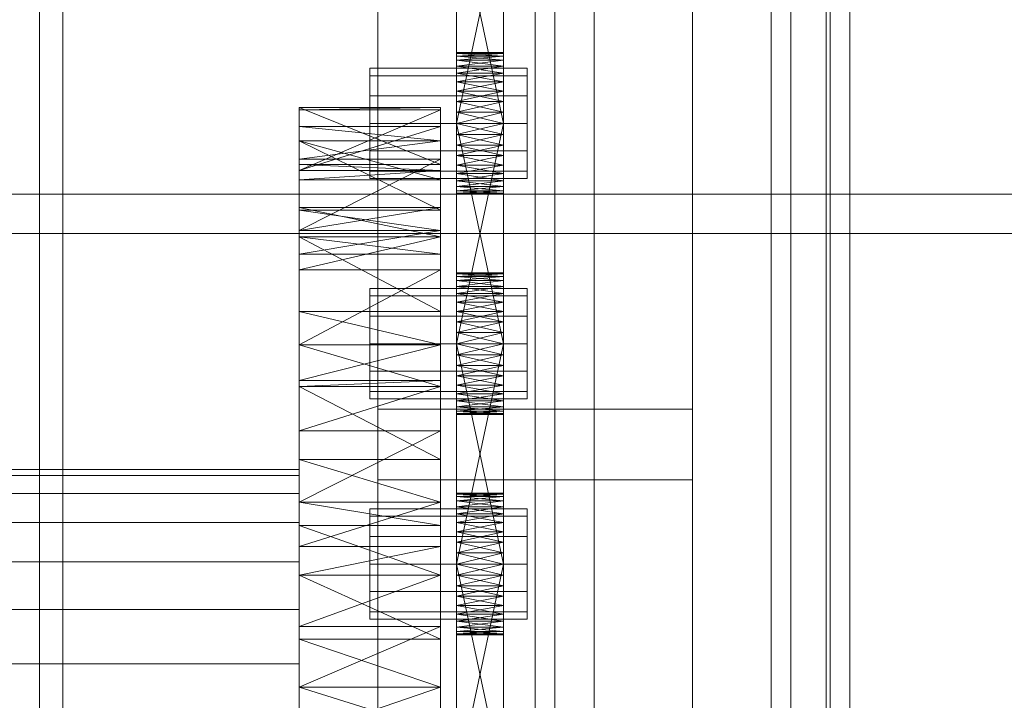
# Model space of a CAD drawing. Header units: millimetres. Extents: x -2233 to 61924, y -68080 to 6847.
# Tile 365 of 656: x 1394 to 1520, y -33503 to -33416. Entities that reach past the tile are written whole.
import ezdxf

# ---------------------------------------------------------------- set-up
doc = ezdxf.new("R2010")
doc.units = ezdxf.units.MM
for name, color, linetype, lineweight in [('COTAS_O', 1, 'Continuous', 0), ('frontal_C03', 7, 'Continuous', 0), ('frontal_secador', 7, 'Continuous', 0)]:
    doc.layers.add(name, color=color, linetype=linetype, lineweight=lineweight)
doc.dimstyles.new('R19_100', dxfattribs={"dimtxt": 250, "dimasz": 150, "dimexe": 150, "dimexo": 80, "dimgap": 100, "dimtad": 1, "dimtih": 1, "dimtoh": 1, "dimdsep": 46, "dimcen": 0.09, "dimadec": 0, "dimazin": 0, "dimtfac": 1, "dimtdec": 4, "dimtofl": 0, "dimtmove": 0, "dimatfit": 3, "dimfxl": 1, "dimtolj": 1, "dimtzin": 0, "dimarcsym": 0})

# ---------------------------------------------------------------- blocks, each defined once
blk = doc.blocks.new('DIM_R27_52')
at = {"layer": 'COTAS_O'}
for p, q in [((-1725, -33700), (-1575, -33655)), ((1725, -33700), (1575, -33655)), ((-1725, -34400), (-1725, -33700)), ((-1725, -33700), (1725, -33700)), ((-1725, -33700), (-1575, -33745)), ((1725, -33700), (1575, -33745)), ((1725, -34400), (1725, -33700))]:
    blk.add_line(p, q, dxfattribs=at)
blk.add_text('3450 O', height=250, dxfattribs=at).set_placement((0, -33600))

msp = doc.modelspace()

# ---------------------------------------------------------------- linework, layer by layer
at = {"layer": 'frontal_C03'}
for p, q in [((1500, -32314.944), (1500, -34875.113)), ((1500, -34879.011), (1500, -32318.841)), ((1490, -35975), (1490, -32996.942)), ((1497, -35975), (1497, -32996.942)), ((1440, -33465.833), (1440, -33118.927)), ((1480, -33118.927), (1480, -33465.833)), ((1440, -33127.91), (1440, -33474.816)), ((1480, -33474.816), (1480, -33127.91)), ((1490, -35975), (1490, -33266.434)), ((1497, -35975), (1497, -33266.434)), ((1460, -33547.668), (1460, -33278.176)), ((1500, -33278.176), (1500, -33547.668)), ((1467.5, -33879.447), (1467.5, -33284.487)), ((1492.5, -33284.487), (1492.5, -33879.447)), ((1462.5, -33619.765), (1462.5, -33294.297)), ((1497.5, -33294.297), (1497.5, -33619.765)), ((1462.5, -33626.502), (1462.5, -33301.034)), ((1497.5, -33626.502), (1497.5, -33301.034)), ((1467.5, -33905.804), (1467.5, -33310.844)), ((1492.5, -33905.804), (1492.5, -33310.844)), ((1460, -33586.646), (1460, -33317.154)), ((1500, -33586.646), (1500, -33317.154)), ((1460, -33598.772), (1460, -33329.281)), ((1500, -33329.281), (1500, -33598.772)), ((1460, -33647.495), (1460, -33378.004)), ((1500, -33647.495), (1500, -33378.004)), ((1440, -33735.325), (1440, -33388.418)), ((1480, -33388.418), (1480, -33735.325)), ((1440, -33397.401), (1440, -33744.308)), ((1480, -33744.308), (1480, -33397.401)), ((1480, -33465.833), (1440, -33465.833)), ((1440, -33465.833), (1440, -33474.816)), ((1480, -33474.816), (1480, -33465.833)), ((1440, -33474.816), (1480, -33474.816))]:
    msp.add_line(p, q, dxfattribs=at)
at = {"layer": 'frontal_secador'}
for p, q in [((1400, -36000), (1400, -33000)), ((1397, -35940), (1397, -33075)), ((1400, -36000), (1400, -33075)), ((1400, -34600), (1400, -33075)), ((1400, -35940), (1400, -33075)), ((1400, -34650), (1400, -33075)), ((1400, -36000), (1400, -33250)), ((1450, -33432.281), (1450, -33393.481)), ((1456, -33393.481), (1456, -33432.281)), ((1450, -33395.136), (1450, -33432.281)), ((1456, -33432.281), (1456, -33395.136)), ((1450, -33432.281), (1450, -33397.414)), ((1456, -33397.414), (1456, -33432.281)), ((1450, -33429.5), (1450, -33400.092)), ((1450, -33432.281), (1450, -33400.092)), ((1456, -33400.092), (1456, -33429.5)), ((1456, -33400.092), (1456, -33432.281)), ((1450, -33401.5), (1450, -33429.5)), ((1456, -33429.5), (1450, -33401.5)), ((1456, -33401.5), (1450, -33429.5)), ((1456, -33429.5), (1456, -33401.5)), ((1450, -33420.611), (1450, -33420.5)), ((1456, -33420.611), (1450, -33420.5)), ((1456, -33420.5), (1450, -33420.5)), ((1456, -33420.5), (1450, -33420.611)), ((1450, -33420.611), (1450, -33421.481)), ((1450, -33420.94), (1450, -33420.611)), ((1450, -33420.611), (1450, -33423.136)), ((1456, -33420.94), (1450, -33420.611)), ((1456, -33420.611), (1450, -33420.611)), ((1456, -33420.611), (1450, -33420.94)), ((1456, -33420.611), (1456, -33420.5)), ((1456, -33421.481), (1456, -33420.611)), ((1456, -33420.611), (1456, -33420.94)), ((1456, -33423.136), (1456, -33420.611)), ((1450, -33421.481), (1450, -33420.94)), ((1456, -33421.481), (1450, -33420.94)), ((1456, -33420.94), (1450, -33420.94)), ((1456, -33420.94), (1450, -33421.481)), ((1450, -33421.481), (1450, -33423.136)), ((1450, -33422.219), (1450, -33421.481)), ((1450, -33425.414), (1450, -33421.481)), ((1450, -33460.281), (1450, -33421.481)), ((1456, -33422.219), (1450, -33421.481)), ((1456, -33421.481), (1450, -33421.481)), ((1456, -33421.481), (1450, -33422.219)), ((1456, -33420.94), (1456, -33421.481)), ((1456, -33423.136), (1456, -33421.481)), ((1456, -33421.481), (1456, -33422.219)), ((1456, -33421.481), (1456, -33425.414)), ((1456, -33421.481), (1456, -33460.281)), ((1439, -33423.438), (1439, -33422.5)), ((1459, -33422.5), (1439, -33422.5)), ((1450, -33423.136), (1450, -33422.219)), ((1456, -33423.136), (1450, -33422.219)), ((1456, -33422.219), (1450, -33422.219)), ((1456, -33422.219), (1450, -33423.136)), ((1456, -33422.219), (1456, -33423.136)), ((1459, -33423.438), (1459, -33422.5)), ((1439, -33426), (1439, -33423.438)), ((1459, -33423.438), (1439, -33423.438)), ((1450, -33423.136), (1450, -33425.414)), ((1450, -33424.21), (1450, -33423.136)), ((1450, -33423.136), (1450, -33428.092)), ((1450, -33423.136), (1450, -33460.281)), ((1456, -33424.21), (1450, -33423.136)), ((1456, -33423.136), (1450, -33423.136)), ((1456, -33423.136), (1450, -33424.21)), ((1450, -33425.414), (1450, -33424.21)), ((1456, -33425.414), (1450, -33424.21)), ((1456, -33424.21), (1450, -33424.21)), ((1456, -33424.21), (1450, -33425.414)), ((1456, -33425.414), (1456, -33423.136)), ((1456, -33423.136), (1456, -33424.21)), ((1456, -33428.092), (1456, -33423.136)), ((1456, -33460.281), (1456, -33423.136)), ((1456, -33424.21), (1456, -33425.414)), ((1459, -33426), (1459, -33423.438)), ((1450, -33425.414), (1450, -33428.092)), ((1450, -33426.719), (1450, -33425.414)), ((1450, -33460.281), (1450, -33425.414)), ((1456, -33426.719), (1450, -33425.414)), ((1456, -33425.414), (1450, -33425.414)), ((1456, -33425.414), (1450, -33426.719)), ((1456, -33428.092), (1456, -33425.414)), ((1456, -33425.414), (1456, -33426.719)), ((1456, -33425.414), (1456, -33460.281)), ((1439, -33429.5), (1439, -33426)), ((1459, -33426), (1439, -33426)), ((1450, -33428.092), (1450, -33426.719)), ((1456, -33428.092), (1450, -33426.719)), ((1456, -33426.719), (1450, -33426.719)), ((1456, -33426.719), (1450, -33428.092)), ((1456, -33426.719), (1456, -33428.092)), ((1459, -33429.5), (1459, -33426)), ((1430, -33434.744), (1430, -33427.5)), ((1430, -33427.5), (1430, -33427.765)), ((1448, -33434.744), (1430, -33427.5)), ((1448, -33427.5), (1430, -33427.5)), ((1448, -33427.5), (1430, -33427.765)), ((1430, -33427.765), (1430, -33434.744)), ((1430, -33427.765), (1430, -33435.473)), ((1448, -33427.765), (1430, -33427.765)), ((1448, -33427.765), (1430, -33435.473)), ((1448, -33427.765), (1448, -33427.5)), ((1448, -33427.5), (1448, -33434.744)), ((1448, -33434.744), (1448, -33427.765)), ((1448, -33435.473), (1448, -33427.765)), ((1450, -33457.5), (1450, -33428.092)), ((1450, -33428.092), (1450, -33429.5)), ((1450, -33460.281), (1450, -33428.092)), ((1456, -33429.5), (1450, -33428.092)), ((1456, -33428.092), (1450, -33428.092)), ((1456, -33428.092), (1450, -33429.5)), ((1456, -33428.092), (1456, -33457.5)), ((1456, -33429.5), (1456, -33428.092)), ((1456, -33428.092), (1456, -33460.281)), ((1430, -33429.876), (1430, -33440.513)), ((1430, -33431.709), (1430, -33429.876)), ((1430, -33429.876), (1430, -33435.473)), ((1448, -33431.709), (1430, -33429.876)), ((1448, -33429.876), (1430, -33429.876)), ((1448, -33429.876), (1430, -33435.473)), ((1439, -33429.5), (1439, -33433)), ((1439, -33429.5), (1459, -33429.5)), ((1448, -33440.513), (1448, -33429.876)), ((1448, -33429.876), (1448, -33431.709)), ((1448, -33435.473), (1448, -33429.876)), ((1450, -33429.5), (1450, -33457.5)), ((1456, -33457.5), (1450, -33429.5)), ((1456, -33429.5), (1450, -33429.5)), ((1456, -33429.5), (1450, -33457.5)), ((1450, -33432.281), (1450, -33429.5)), ((1450, -33429.5), (1450, -33430.908)), ((1456, -33429.5), (1450, -33430.908)), ((1456, -33430.908), (1450, -33429.5)), ((1456, -33457.5), (1456, -33429.5)), ((1456, -33429.5), (1456, -33432.281)), ((1456, -33430.908), (1456, -33429.5)), ((1459, -33433), (1459, -33429.5)), ((1430, -33440.513), (1430, -33431.709)), ((1430, -33436.683), (1430, -33431.709)), ((1430, -33431.709), (1430, -33434.046)), ((1448, -33440.513), (1430, -33431.709)), ((1448, -33431.709), (1430, -33431.709)), ((1448, -33436.683), (1430, -33431.709)), ((1448, -33431.709), (1430, -33434.046)), ((1448, -33431.709), (1448, -33440.513)), ((1448, -33434.046), (1448, -33431.709)), ((1448, -33431.709), (1448, -33436.683)), ((1450, -33430.908), (1450, -33432.281)), ((1456, -33430.908), (1450, -33430.908)), ((1456, -33430.908), (1450, -33432.281)), ((1456, -33432.281), (1450, -33430.908)), ((1456, -33432.281), (1456, -33430.908)), ((1439, -33433), (1439, -33435.562)), ((1459, -33433), (1439, -33433)), ((1450, -33434.79), (1450, -33432.281)), ((1450, -33432.281), (1450, -33433.586)), ((1450, -33436.781), (1450, -33432.281)), ((1450, -33438.5), (1450, -33432.281)), ((1456, -33432.281), (1450, -33432.281)), ((1456, -33432.281), (1450, -33433.586)), ((1456, -33433.586), (1450, -33432.281)), ((1456, -33432.281), (1456, -33434.79)), ((1456, -33433.586), (1456, -33432.281)), ((1456, -33432.281), (1456, -33436.781)), ((1456, -33432.281), (1456, -33438.5)), ((1459, -33433), (1459, -33435.562)), ((1430, -33434.046), (1430, -33436.683)), ((1430, -33434.046), (1430, -33443.111)), ((1448, -33434.046), (1430, -33434.046)), ((1448, -33434.046), (1430, -33443.111)), ((1448, -33436.683), (1448, -33434.046)), ((1448, -33443.111), (1448, -33434.046)), ((1450, -33433.586), (1450, -33434.79)), ((1456, -33433.586), (1450, -33433.586)), ((1456, -33433.586), (1450, -33434.79)), ((1456, -33434.79), (1450, -33433.586)), ((1456, -33434.79), (1456, -33433.586)), ((1430, -33435.473), (1430, -33434.744)), ((1448, -33435.473), (1430, -33434.744)), ((1448, -33434.744), (1430, -33434.744)), ((1430, -33435.473), (1430, -33440.513)), ((1430, -33435.473), (1430, -33443.111)), ((1430, -33435.473), (1430, -33436.683)), ((1430, -33457.639), (1430, -33435.473)), ((1448, -33435.473), (1430, -33435.473)), ((1448, -33435.473), (1430, -33436.683)), ((1439, -33435.562), (1439, -33436.5)), ((1459, -33435.562), (1439, -33435.562)), ((1448, -33434.744), (1448, -33435.473)), ((1448, -33440.513), (1448, -33435.473)), ((1448, -33443.111), (1448, -33435.473)), ((1448, -33436.683), (1448, -33435.473)), ((1448, -33435.473), (1448, -33457.639)), ((1450, -33436.781), (1450, -33434.79)), ((1450, -33434.79), (1450, -33435.864)), ((1456, -33434.79), (1450, -33434.79)), ((1456, -33434.79), (1450, -33435.864)), ((1456, -33435.864), (1450, -33434.79)), ((1456, -33434.79), (1456, -33436.781)), ((1456, -33435.864), (1456, -33434.79)), ((1459, -33435.562), (1459, -33436.5)), ((1430, -33443.111), (1430, -33436.683)), ((1448, -33436.683), (1430, -33436.683)), ((1459, -33436.5), (1439, -33436.5)), ((1448, -33436.683), (1448, -33443.111)), ((1450, -33435.864), (1450, -33436.781)), ((1456, -33435.864), (1450, -33435.864)), ((1456, -33435.864), (1450, -33436.781)), ((1456, -33436.781), (1450, -33435.864)), ((1450, -33438.06), (1450, -33436.781)), ((1450, -33436.781), (1450, -33437.519)), ((1450, -33438.5), (1450, -33436.781)), ((1456, -33436.781), (1450, -33436.781)), ((1456, -33436.781), (1450, -33437.519)), ((1456, -33437.519), (1450, -33436.781)), ((1456, -33436.781), (1456, -33435.864)), ((1456, -33436.781), (1456, -33438.06)), ((1456, -33437.519), (1456, -33436.781)), ((1456, -33436.781), (1456, -33438.5)), ((1450, -33437.519), (1450, -33438.06)), ((1456, -33437.519), (1450, -33437.519)), ((1456, -33437.519), (1450, -33438.06)), ((1456, -33438.06), (1450, -33437.519)), ((1450, -33438.5), (1450, -33438.06)), ((1450, -33438.06), (1450, -33438.389)), ((1456, -33438.06), (1450, -33438.06)), ((1456, -33438.06), (1450, -33438.389)), ((1456, -33438.389), (1450, -33438.06)), ((1456, -33438.06), (1456, -33437.519)), ((1456, -33438.06), (1456, -33438.5)), ((1456, -33438.389), (1456, -33438.06)), ((1325, -33438.5), (2125, -33438.5)), ((1450, -33438.389), (1450, -33438.5)), ((1456, -33438.389), (1450, -33438.389)), ((1456, -33438.389), (1450, -33438.5)), ((1456, -33438.5), (1450, -33438.389)), ((1456, -33438.5), (1450, -33438.5)), ((1456, -33438.5), (1456, -33438.389)), ((1430, -33440.173), (1430, -33453.428)), ((1430, -33443.925), (1430, -33440.173)), ((1430, -33440.173), (1430, -33443.111)), ((1448, -33443.925), (1430, -33440.173)), ((1448, -33440.173), (1430, -33440.173)), ((1448, -33440.173), (1430, -33443.111)), ((1430, -33443.111), (1430, -33440.513)), ((1448, -33443.111), (1430, -33440.513)), ((1448, -33440.513), (1430, -33440.513)), ((1448, -33453.428), (1448, -33440.173)), ((1448, -33440.173), (1448, -33443.925)), ((1448, -33443.111), (1448, -33440.173)), ((1448, -33440.513), (1448, -33443.111)), ((1430, -33443.111), (1430, -33453.428)), ((1430, -33443.111), (1430, -33457.639)), ((1430, -33443.111), (1430, -33446.141)), ((1430, -33443.111), (1430, -33477.635)), ((1430, -33443.111), (1430, -33525.858)), ((1448, -33443.111), (1430, -33443.111)), ((1448, -33443.111), (1430, -33446.141)), ((1448, -33453.428), (1448, -33443.111)), ((1448, -33457.639), (1448, -33443.111)), ((1448, -33446.141), (1448, -33443.111)), ((1448, -33477.635), (1448, -33443.111)), ((1448, -33525.858), (1448, -33443.111)), ((1325, -33443.5), (2125, -33443.5)), ((1430, -33453.428), (1430, -33443.925)), ((1430, -33446.141), (1430, -33443.925)), ((1430, -33443.925), (1430, -33448.105)), ((1448, -33453.428), (1430, -33443.925)), ((1448, -33443.925), (1430, -33443.925)), ((1448, -33446.141), (1430, -33443.925)), ((1448, -33443.925), (1430, -33448.105)), ((1448, -33443.925), (1448, -33453.428)), ((1448, -33448.105), (1448, -33443.925)), ((1448, -33443.925), (1448, -33446.141)), ((1430, -33448.105), (1430, -33446.141)), ((1430, -33457.639), (1430, -33446.141)), ((1448, -33446.141), (1430, -33446.141)), ((1448, -33446.141), (1448, -33448.105)), ((1448, -33446.141), (1448, -33457.639)), ((1430, -33448.105), (1430, -33457.639)), ((1448, -33448.105), (1430, -33448.105)), ((1448, -33448.105), (1430, -33457.639)), ((1448, -33457.639), (1448, -33448.105)), ((1450, -33448.611), (1450, -33448.5)), ((1456, -33448.611), (1450, -33448.5)), ((1456, -33448.5), (1450, -33448.5)), ((1456, -33448.5), (1450, -33448.611)), ((1450, -33448.611), (1450, -33449.481)), ((1450, -33448.94), (1450, -33448.611)), ((1450, -33448.611), (1450, -33451.136)), ((1456, -33448.94), (1450, -33448.611)), ((1456, -33448.611), (1450, -33448.611)), ((1456, -33448.611), (1450, -33448.94)), ((1450, -33449.481), (1450, -33448.94)), ((1456, -33449.481), (1450, -33448.94)), ((1456, -33448.94), (1450, -33448.94)), ((1456, -33448.94), (1450, -33449.481)), ((1456, -33448.611), (1456, -33448.5)), ((1456, -33449.481), (1456, -33448.611)), ((1456, -33448.611), (1456, -33448.94)), ((1456, -33451.136), (1456, -33448.611)), ((1456, -33448.94), (1456, -33449.481)), ((1439, -33451.438), (1439, -33450.5)), ((1459, -33450.5), (1439, -33450.5)), ((1450, -33449.481), (1450, -33451.136)), ((1450, -33450.219), (1450, -33449.481)), ((1450, -33453.414), (1450, -33449.481)), ((1450, -33488.281), (1450, -33449.481)), ((1456, -33450.219), (1450, -33449.481)), ((1456, -33449.481), (1450, -33449.481)), ((1456, -33449.481), (1450, -33450.219)), ((1450, -33451.136), (1450, -33450.219)), ((1456, -33451.136), (1450, -33450.219)), ((1456, -33450.219), (1450, -33450.219)), ((1456, -33450.219), (1450, -33451.136)), ((1456, -33451.136), (1456, -33449.481)), ((1456, -33449.481), (1456, -33450.219)), ((1456, -33449.481), (1456, -33453.414)), ((1456, -33449.481), (1456, -33488.281)), ((1456, -33450.219), (1456, -33451.136)), ((1459, -33451.438), (1459, -33450.5)), ((1439, -33454), (1439, -33451.438)), ((1459, -33451.438), (1439, -33451.438)), ((1450, -33451.136), (1450, -33453.414)), ((1450, -33452.21), (1450, -33451.136)), ((1450, -33451.136), (1450, -33456.092)), ((1450, -33451.136), (1450, -33488.281)), ((1456, -33452.21), (1450, -33451.136)), ((1456, -33451.136), (1450, -33451.136)), ((1456, -33451.136), (1450, -33452.21)), ((1456, -33453.414), (1456, -33451.136)), ((1456, -33451.136), (1456, -33452.21)), ((1456, -33456.092), (1456, -33451.136)), ((1456, -33488.281), (1456, -33451.136)), ((1459, -33454), (1459, -33451.438)), ((1450, -33453.414), (1450, -33452.21)), ((1456, -33453.414), (1450, -33452.21)), ((1456, -33452.21), (1450, -33452.21)), ((1456, -33452.21), (1450, -33453.414)), ((1456, -33452.21), (1456, -33453.414)), ((1430, -33457.639), (1430, -33453.428)), ((1448, -33457.639), (1430, -33453.428)), ((1448, -33453.428), (1430, -33453.428)), ((1439, -33457.5), (1439, -33454)), ((1459, -33454), (1439, -33454)), ((1448, -33453.428), (1448, -33457.639)), ((1450, -33453.414), (1450, -33456.092)), ((1450, -33454.719), (1450, -33453.414)), ((1450, -33488.281), (1450, -33453.414)), ((1456, -33454.719), (1450, -33453.414)), ((1456, -33453.414), (1450, -33453.414)), ((1456, -33453.414), (1450, -33454.719)), ((1456, -33456.092), (1456, -33453.414)), ((1456, -33453.414), (1456, -33454.719)), ((1456, -33453.414), (1456, -33488.281)), ((1459, -33457.5), (1459, -33454)), ((1450, -33456.092), (1450, -33454.719)), ((1456, -33456.092), (1450, -33454.719)), ((1456, -33454.719), (1450, -33454.719)), ((1456, -33454.719), (1450, -33456.092)), ((1456, -33454.719), (1456, -33456.092)), ((1450, -33485.5), (1450, -33456.092)), ((1450, -33456.092), (1450, -33457.5)), ((1450, -33488.281), (1450, -33456.092)), ((1456, -33457.5), (1450, -33456.092)), ((1456, -33456.092), (1450, -33456.092)), ((1456, -33456.092), (1450, -33457.5)), ((1456, -33456.092), (1456, -33485.5)), ((1456, -33457.5), (1456, -33456.092)), ((1456, -33456.092), (1456, -33488.281)), ((1430, -33457.639), (1430, -33472.223)), ((1430, -33457.639), (1430, -33477.635)), ((1430, -33457.639), (1430, -33462.194)), ((1430, -33501.142), (1430, -33457.639)), ((1430, -33549.365), (1430, -33457.639)), ((1430, -33457.639), (1430, -33525.858)), ((1430, -33591.527), (1430, -33457.639)), ((1448, -33457.647), (1430, -33457.639)), ((1448, -33457.639), (1430, -33457.639)), ((1448, -33457.639), (1430, -33462.194)), ((1430, -33457.647), (1430, -33472.223)), ((1430, -33462.95), (1430, -33457.647)), ((1448, -33462.95), (1430, -33457.647)), ((1448, -33457.647), (1430, -33457.647)), ((1439, -33457.5), (1439, -33461)), ((1439, -33457.5), (1459, -33457.5)), ((1448, -33472.223), (1448, -33457.639)), ((1448, -33477.635), (1448, -33457.639)), ((1448, -33462.194), (1448, -33457.639)), ((1448, -33457.639), (1448, -33501.142)), ((1448, -33457.639), (1448, -33549.365)), ((1448, -33525.858), (1448, -33457.639)), ((1448, -33457.639), (1448, -33591.527)), ((1448, -33472.223), (1448, -33457.647)), ((1448, -33457.647), (1448, -33462.95)), ((1450, -33457.5), (1450, -33485.5)), ((1456, -33485.5), (1450, -33457.5)), ((1456, -33457.5), (1450, -33457.5)), ((1456, -33457.5), (1450, -33485.5)), ((1450, -33460.281), (1450, -33457.5)), ((1450, -33457.5), (1450, -33458.908)), ((1456, -33457.5), (1450, -33458.908)), ((1456, -33458.908), (1450, -33457.5)), ((1456, -33485.5), (1456, -33457.5)), ((1456, -33457.5), (1456, -33460.281)), ((1456, -33458.908), (1456, -33457.5)), ((1459, -33461), (1459, -33457.5)), ((1450, -33458.908), (1450, -33460.281)), ((1456, -33458.908), (1450, -33458.908)), ((1456, -33458.908), (1450, -33460.281)), ((1456, -33460.281), (1450, -33458.908)), ((1456, -33460.281), (1456, -33458.908)), ((1450, -33462.79), (1450, -33460.281)), ((1450, -33460.281), (1450, -33461.586)), ((1450, -33464.781), (1450, -33460.281)), ((1450, -33466.5), (1450, -33460.281)), ((1456, -33460.281), (1450, -33460.281)), ((1456, -33460.281), (1450, -33461.586)), ((1456, -33461.586), (1450, -33460.281)), ((1456, -33460.281), (1456, -33462.79)), ((1456, -33461.586), (1456, -33460.281)), ((1456, -33460.281), (1456, -33464.781)), ((1456, -33460.281), (1456, -33466.5)), ((1439, -33461), (1439, -33463.562)), ((1459, -33461), (1439, -33461)), ((1450, -33461.586), (1450, -33462.79)), ((1456, -33461.586), (1450, -33461.586)), ((1456, -33461.586), (1450, -33462.79)), ((1456, -33462.79), (1450, -33461.586)), ((1456, -33462.79), (1456, -33461.586)), ((1459, -33461), (1459, -33463.562)), ((1430, -33468.565), (1430, -33462.194)), ((1430, -33462.194), (1430, -33462.95)), ((1430, -33477.635), (1430, -33462.194)), ((1448, -33462.194), (1430, -33462.194)), ((1448, -33462.194), (1430, -33462.95)), ((1430, -33472.223), (1430, -33462.95)), ((1430, -33462.95), (1430, -33468.565)), ((1448, -33472.223), (1430, -33462.95)), ((1448, -33462.95), (1430, -33462.95)), ((1448, -33462.95), (1430, -33468.565)), ((1448, -33462.194), (1448, -33468.565)), ((1448, -33462.95), (1448, -33462.194)), ((1448, -33462.194), (1448, -33477.635)), ((1448, -33462.95), (1448, -33472.223)), ((1448, -33468.565), (1448, -33462.95)), ((1450, -33464.781), (1450, -33462.79)), ((1450, -33462.79), (1450, -33463.864)), ((1456, -33462.79), (1450, -33462.79)), ((1456, -33462.79), (1450, -33463.864)), ((1456, -33463.864), (1450, -33462.79)), ((1456, -33462.79), (1456, -33464.781)), ((1456, -33463.864), (1456, -33462.79)), ((1439, -33463.562), (1439, -33464.5)), ((1459, -33463.562), (1439, -33463.562)), ((1450, -33463.864), (1450, -33464.781)), ((1456, -33463.864), (1450, -33463.864)), ((1456, -33463.864), (1450, -33464.781)), ((1456, -33464.781), (1450, -33463.864)), ((1456, -33464.781), (1456, -33463.864)), ((1459, -33463.562), (1459, -33464.5)), ((1459, -33464.5), (1439, -33464.5)), ((1450, -33466.06), (1450, -33464.781)), ((1450, -33464.781), (1450, -33465.519)), ((1450, -33466.5), (1450, -33464.781)), ((1456, -33464.781), (1450, -33464.781)), ((1456, -33464.781), (1450, -33465.519)), ((1456, -33465.519), (1450, -33464.781)), ((1450, -33465.519), (1450, -33466.06)), ((1456, -33465.519), (1450, -33465.519)), ((1456, -33465.519), (1450, -33466.06)), ((1456, -33466.06), (1450, -33465.519)), ((1456, -33464.781), (1456, -33466.06)), ((1456, -33465.519), (1456, -33464.781)), ((1456, -33464.781), (1456, -33466.5)), ((1456, -33466.06), (1456, -33465.519)), ((1450, -33466.5), (1450, -33466.06)), ((1450, -33466.06), (1450, -33466.389)), ((1456, -33466.06), (1450, -33466.06)), ((1456, -33466.06), (1450, -33466.389)), ((1456, -33466.389), (1450, -33466.06)), ((1450, -33466.389), (1450, -33466.5)), ((1456, -33466.389), (1450, -33466.389)), ((1456, -33466.389), (1450, -33466.5)), ((1456, -33466.5), (1450, -33466.389)), ((1456, -33466.5), (1450, -33466.5)), ((1456, -33466.06), (1456, -33466.5)), ((1456, -33466.389), (1456, -33466.06)), ((1456, -33466.5), (1456, -33466.389)), ((1430, -33468.565), (1430, -33477.635)), ((1448, -33468.565), (1430, -33468.565)), ((1448, -33468.565), (1430, -33477.635)), ((1448, -33477.635), (1448, -33468.565)), ((1430, -33477.635), (1430, -33472.223)), ((1448, -33477.635), (1430, -33472.223)), ((1448, -33472.223), (1430, -33472.223)), ((1448, -33472.223), (1448, -33477.635)), ((1430, -33473.5), (1325, -33473.5)), ((1430, -33474.269), (1325, -33474.269)), ((1430, -33474.269), (1430, -33473.5)), ((1430, -33476.545), (1430, -33474.269)), ((1430, -33476.545), (1325, -33476.545)), ((1430, -33480.241), (1430, -33476.545)), ((1450, -33476.611), (1450, -33476.5)), ((1456, -33476.611), (1450, -33476.5)), ((1456, -33476.5), (1450, -33476.5)), ((1456, -33476.5), (1450, -33476.611)), ((1450, -33476.611), (1450, -33477.481)), ((1450, -33476.94), (1450, -33476.611)), ((1450, -33476.611), (1450, -33479.136)), ((1456, -33476.94), (1450, -33476.611)), ((1456, -33476.611), (1450, -33476.611)), ((1456, -33476.611), (1450, -33476.94)), ((1456, -33476.611), (1456, -33476.5)), ((1456, -33477.481), (1456, -33476.611)), ((1456, -33476.611), (1456, -33476.94)), ((1456, -33479.136), (1456, -33476.611)), ((1430, -33477.635), (1430, -33495.058)), ((1430, -33480.589), (1430, -33477.635)), ((1430, -33477.635), (1430, -33501.142)), ((1430, -33477.635), (1430, -33483.268)), ((1430, -33477.635), (1430, -33525.858)), ((1448, -33480.589), (1430, -33477.635)), ((1448, -33477.635), (1430, -33477.635)), ((1448, -33477.635), (1430, -33483.268)), ((1448, -33495.058), (1448, -33477.635)), ((1448, -33477.635), (1448, -33480.589)), ((1448, -33501.142), (1448, -33477.635)), ((1448, -33483.268), (1448, -33477.635)), ((1448, -33525.858), (1448, -33477.635)), ((1450, -33477.481), (1450, -33476.94)), ((1456, -33477.481), (1450, -33476.94)), ((1456, -33476.94), (1450, -33476.94)), ((1456, -33476.94), (1450, -33477.481)), ((1450, -33477.481), (1450, -33479.136)), ((1450, -33478.219), (1450, -33477.481)), ((1450, -33481.414), (1450, -33477.481)), ((1450, -33516.281), (1450, -33477.481)), ((1456, -33478.219), (1450, -33477.481)), ((1456, -33477.481), (1450, -33477.481)), ((1456, -33477.481), (1450, -33478.219)), ((1456, -33476.94), (1456, -33477.481)), ((1456, -33479.136), (1456, -33477.481)), ((1456, -33477.481), (1456, -33478.219)), ((1456, -33477.481), (1456, -33481.414)), ((1456, -33477.481), (1456, -33516.281)), ((1439, -33479.438), (1439, -33478.5)), ((1459, -33478.5), (1439, -33478.5)), ((1439, -33482), (1439, -33479.438)), ((1459, -33479.438), (1439, -33479.438)), ((1450, -33479.136), (1450, -33478.219)), ((1456, -33479.136), (1450, -33478.219)), ((1456, -33478.219), (1450, -33478.219)), ((1456, -33478.219), (1450, -33479.136)), ((1450, -33479.136), (1450, -33481.414)), ((1450, -33480.21), (1450, -33479.136)), ((1450, -33479.136), (1450, -33484.092)), ((1450, -33479.136), (1450, -33516.281)), ((1456, -33480.21), (1450, -33479.136)), ((1456, -33479.136), (1450, -33479.136)), ((1456, -33479.136), (1450, -33480.21)), ((1456, -33478.219), (1456, -33479.136)), ((1456, -33481.414), (1456, -33479.136)), ((1456, -33479.136), (1456, -33480.21)), ((1456, -33484.092), (1456, -33479.136)), ((1456, -33516.281), (1456, -33479.136)), ((1459, -33479.438), (1459, -33478.5)), ((1459, -33482), (1459, -33479.438)), ((1430, -33480.241), (1325, -33480.241)), ((1430, -33485.216), (1430, -33480.241)), ((1430, -33480.589), (1430, -33495.058)), ((1430, -33486.925), (1430, -33480.589)), ((1448, -33486.925), (1430, -33480.589)), ((1448, -33480.589), (1430, -33480.589)), ((1448, -33495.058), (1448, -33480.589)), ((1448, -33480.589), (1448, -33486.925)), ((1450, -33481.414), (1450, -33480.21)), ((1456, -33481.414), (1450, -33480.21)), ((1456, -33480.21), (1450, -33480.21)), ((1456, -33480.21), (1450, -33481.414)), ((1456, -33480.21), (1456, -33481.414)), ((1450, -33481.414), (1450, -33484.092)), ((1450, -33482.719), (1450, -33481.414)), ((1450, -33516.281), (1450, -33481.414)), ((1456, -33482.719), (1450, -33481.414)), ((1456, -33481.414), (1450, -33481.414)), ((1456, -33481.414), (1450, -33482.719)), ((1456, -33484.092), (1456, -33481.414)), ((1456, -33481.414), (1456, -33482.719)), ((1456, -33481.414), (1456, -33516.281)), ((1439, -33485.5), (1439, -33482)), ((1459, -33482), (1439, -33482)), ((1450, -33484.092), (1450, -33482.719)), ((1456, -33484.092), (1450, -33482.719)), ((1456, -33482.719), (1450, -33482.719)), ((1456, -33482.719), (1450, -33484.092)), ((1456, -33482.719), (1456, -33484.092)), ((1459, -33485.5), (1459, -33482)), ((1430, -33493.424), (1430, -33483.268)), ((1430, -33483.268), (1430, -33486.925)), ((1430, -33501.142), (1430, -33483.268)), ((1448, -33483.268), (1430, -33483.268)), ((1448, -33483.268), (1430, -33486.925)), ((1448, -33483.268), (1448, -33493.424)), ((1448, -33486.925), (1448, -33483.268)), ((1448, -33483.268), (1448, -33501.142)), ((1450, -33513.5), (1450, -33484.092)), ((1450, -33484.092), (1450, -33485.5)), ((1450, -33516.281), (1450, -33484.092)), ((1456, -33485.5), (1450, -33484.092)), ((1456, -33484.092), (1450, -33484.092)), ((1456, -33484.092), (1450, -33485.5)), ((1456, -33484.092), (1456, -33513.5)), ((1456, -33485.5), (1456, -33484.092)), ((1456, -33484.092), (1456, -33516.281)), ((1430, -33485.216), (1325, -33485.216)), ((1430, -33491.277), (1430, -33485.216)), ((1439, -33485.5), (1439, -33489)), ((1439, -33485.5), (1459, -33485.5)), ((1450, -33485.5), (1450, -33513.5)), ((1456, -33513.5), (1450, -33485.5)), ((1456, -33485.5), (1450, -33485.5)), ((1456, -33485.5), (1450, -33513.5)), ((1450, -33488.281), (1450, -33485.5)), ((1450, -33485.5), (1450, -33486.908)), ((1456, -33485.5), (1450, -33486.908)), ((1456, -33486.908), (1450, -33485.5)), ((1456, -33513.5), (1456, -33485.5)), ((1456, -33485.5), (1456, -33488.281)), ((1456, -33486.908), (1456, -33485.5)), ((1459, -33489), (1459, -33485.5)), ((1430, -33495.058), (1430, -33486.925)), ((1430, -33486.925), (1430, -33493.424)), ((1448, -33495.058), (1430, -33486.925)), ((1448, -33486.925), (1430, -33486.925)), ((1448, -33486.925), (1430, -33493.424)), ((1448, -33486.925), (1448, -33495.058)), ((1448, -33493.424), (1448, -33486.925)), ((1450, -33486.908), (1450, -33488.281)), ((1456, -33486.908), (1450, -33486.908)), ((1456, -33486.908), (1450, -33488.281)), ((1456, -33488.281), (1450, -33486.908)), ((1456, -33488.281), (1456, -33486.908)), ((1439, -33489), (1439, -33491.562)), ((1459, -33489), (1439, -33489)), ((1450, -33490.79), (1450, -33488.281)), ((1450, -33488.281), (1450, -33489.586)), ((1450, -33492.781), (1450, -33488.281)), ((1450, -33494.5), (1450, -33488.281)), ((1456, -33488.281), (1450, -33488.281)), ((1456, -33488.281), (1450, -33489.586)), ((1456, -33489.586), (1450, -33488.281)), ((1456, -33488.281), (1456, -33490.79)), ((1456, -33489.586), (1456, -33488.281)), ((1456, -33488.281), (1456, -33492.781)), ((1456, -33488.281), (1456, -33494.5)), ((1459, -33489), (1459, -33491.562)), ((1450, -33489.586), (1450, -33490.79)), ((1456, -33489.586), (1450, -33489.586)), ((1456, -33489.586), (1450, -33490.79)), ((1456, -33490.79), (1450, -33489.586)), ((1456, -33490.79), (1456, -33489.586)), ((1430, -33491.277), (1325, -33491.277)), ((1430, -33498.193), (1430, -33491.277)), ((1439, -33491.562), (1439, -33492.5)), ((1459, -33491.562), (1439, -33491.562)), ((1450, -33492.781), (1450, -33490.79)), ((1450, -33490.79), (1450, -33491.864)), ((1456, -33490.79), (1450, -33490.79)), ((1456, -33490.79), (1450, -33491.864)), ((1456, -33491.864), (1450, -33490.79)), ((1450, -33491.864), (1450, -33492.781)), ((1456, -33491.864), (1450, -33491.864)), ((1456, -33491.864), (1450, -33492.781)), ((1456, -33492.781), (1450, -33491.864)), ((1456, -33490.79), (1456, -33492.781)), ((1456, -33491.864), (1456, -33490.79)), ((1456, -33492.781), (1456, -33491.864)), ((1459, -33491.562), (1459, -33492.5)), ((1459, -33492.5), (1439, -33492.5)), ((1450, -33494.06), (1450, -33492.781)), ((1450, -33492.781), (1450, -33493.519)), ((1450, -33494.5), (1450, -33492.781)), ((1456, -33492.781), (1450, -33492.781)), ((1456, -33492.781), (1450, -33493.519)), ((1456, -33493.519), (1450, -33492.781)), ((1456, -33492.781), (1456, -33494.06)), ((1456, -33493.519), (1456, -33492.781)), ((1456, -33492.781), (1456, -33494.5)), ((1430, -33493.424), (1430, -33501.142)), ((1448, -33493.424), (1430, -33493.424)), ((1448, -33493.424), (1430, -33501.142)), ((1448, -33501.142), (1448, -33493.424)), ((1450, -33493.519), (1450, -33494.06)), ((1456, -33493.519), (1450, -33493.519)), ((1456, -33493.519), (1450, -33494.06)), ((1456, -33494.06), (1450, -33493.519)), ((1450, -33494.5), (1450, -33494.06)), ((1450, -33494.06), (1450, -33494.389)), ((1456, -33494.06), (1450, -33494.06)), ((1456, -33494.06), (1450, -33494.389)), ((1456, -33494.389), (1450, -33494.06)), ((1450, -33494.389), (1450, -33494.5)), ((1456, -33494.389), (1450, -33494.389)), ((1456, -33494.389), (1450, -33494.5)), ((1456, -33494.5), (1450, -33494.389)), ((1456, -33494.06), (1456, -33493.519)), ((1456, -33494.06), (1456, -33494.5)), ((1456, -33494.389), (1456, -33494.06)), ((1456, -33494.5), (1456, -33494.389)), ((1430, -33501.142), (1430, -33495.058)), ((1448, -33501.142), (1430, -33495.058)), ((1448, -33495.058), (1430, -33495.058)), ((1448, -33495.058), (1448, -33501.142)), ((1456, -33494.5), (1450, -33494.5)), ((1430, -33498.193), (1325, -33498.193)), ((1430, -33505.696), (1430, -33498.193)), ((1430, -33501.142), (1430, -33519.698)), ((1430, -33506.752), (1430, -33501.142)), ((1430, -33501.142), (1430, -33525.858)), ((1430, -33501.142), (1430, -33507.302)), ((1430, -33549.365), (1430, -33501.142)), ((1448, -33506.752), (1430, -33501.142)), ((1448, -33501.142), (1430, -33501.142)), ((1448, -33501.142), (1430, -33507.302)), ((1448, -33519.698), (1448, -33501.142)), ((1448, -33501.142), (1448, -33506.752)), ((1448, -33525.858), (1448, -33501.142)), ((1448, -33507.302), (1448, -33501.142)), ((1448, -33501.142), (1448, -33549.365))]:
    msp.add_line(p, q, dxfattribs=at)

# ---------------------------------------------------------------- dimensions: what is measured, and where the dimension line sits
at = {"layer": 'COTAS_O'}
dim = msp.add_aligned_dim(p1=(-1725, -34400), p2=(1725, -34400), distance=700, text='<> O', dimstyle='R19_100', dxfattribs=at)
dim.commit()
dim.dimension.update_dxf_attribs({"geometry": 'DIM_R27_52', "text_midpoint": (0, -33700)})

doc.saveas('drawing.dxf')
